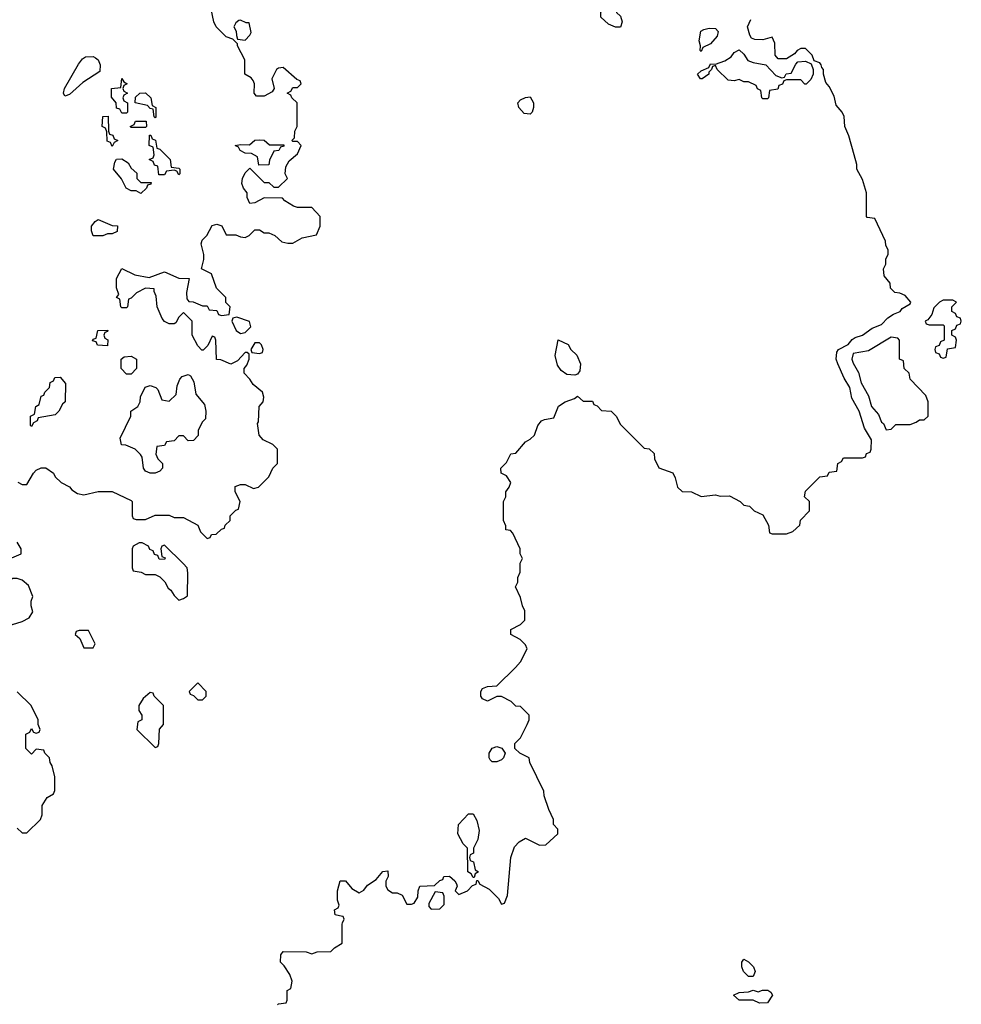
# Model space of a CAD drawing. Header units: inches. Extents: x 2348352 to 2479776, y 460422 to 613655.
# Tile 442 of 590: x 2408640 to 2412606, y 583432 to 587580. Entities that reach past the tile are written whole.
import ezdxf

# ---------------------------------------------------------------- set-up
doc = ezdxf.new("R2010")
doc.units = ezdxf.units.IN
doc.header["$MEASUREMENT"] = 0
doc.layers.add('C4508', color=7, linetype='Continuous')
doc.layers.add('C4518', color=7, linetype='Continuous')

msp = doc.modelspace()

# ---------------------------------------------------------------- linework, layer by layer
at = {"layer": 'C4508', "color": 4}
for points, elevation in [([(2408631.6, 585631.6), (2408650, 585622), (2408670, 585622), (2408698, 585670), (2408710, 585682), (2408730, 585692), (2408750, 585692), (2408782, 585670), (2408790, 585654), (2408814, 585630), (2408850, 585612), (2408859.6, 585599.6), (2408883.6, 585583.6), (2408910, 585578), (2408970, 585592), (2409030, 585592), (2409110, 585554), (2409114, 585550), (2409114, 585490), (2409118, 585478), (2409130, 585474), (2409170, 585474), (2409210, 585492), (2409270, 585492), (2409290, 585482), (2409330, 585482), (2409390.8, 585450.8), (2409402, 585422), (2409430, 585394), (2409442, 585398), (2409448.4, 585411.6), (2409467.3, 585412.7), (2409490, 585434), (2409502, 585438), (2409506, 585450), (2409526, 585470), (2409526, 585490), (2409550, 585514), (2409562, 585518), (2409568, 585550), (2409548, 585590), (2409547.3, 585612.7), (2409570, 585622), (2409590, 585622), (2409625.4, 585605.4), (2409646, 585610), (2409690, 585654), (2409706, 585690), (2409726, 585710), (2409726, 585770), (2409706, 585790), (2409666, 585810), (2409648, 585830), (2409642, 585878), (2409646, 585886), (2409648, 585950), (2409666, 585970), (2409668, 585990), (2409662, 586010), (2409623.1, 586043.1), (2409610, 586066), (2409586, 586090), (2409586, 586110), (2409596.4, 586123.6), (2409606, 586150), (2409606, 586170), (2409598, 586178), (2409590, 586178), (2409558, 586142), (2409530, 586128), (2409487.3, 586147.3), (2409468.4, 586148.4), (2409466, 586230), (2409462, 586242), (2409450, 586246), (2409432.7, 586207.3), (2409412.7, 586187.3), (2409407.3, 586187.3), (2409390, 586206), (2409366, 586250), (2409366, 586310), (2409330, 586346), (2409310, 586326), (2409298, 586302), (2409290, 586298), (2409270, 586298), (2409250, 586308.7), (2409240.2, 586320.2), (2409219, 586370), (2409214.6, 586414.6), (2409206, 586434), (2409206, 586446), (2409170, 586448), (2409131.6, 586428.4), (2409110, 586406), (2409098, 586402), (2409094, 586370), (2409090, 586366), (2409070, 586366), (2409066, 586370), (2409062, 586402), (2409048, 586410), (2409058, 586422), (2409048, 586450), (2409048, 586490), (2409070, 586532), (2409125.4, 586505.4), (2409186, 586494), (2409250, 586518), (2409310, 586491.3), (2409354, 586490), (2409342, 586430), (2409343.6, 586403.6), (2409352, 586392), (2409371.1, 586391.1), (2409410, 586374), (2409430, 586374), (2409438, 586358), (2409470, 586354), (2409478, 586338), (2409490, 586334), (2409522, 586338), (2409526, 586370), (2409508, 586388), (2409508, 586410), (2409468.7, 586448.7), (2409448.4, 586508.4), (2409406, 586530), (2409415.3, 586570), (2409415.3, 586590), (2409404.7, 586635.3), (2409409.1, 586650.9), (2409428.9, 586671.1), (2409450, 586712), (2409470, 586718), (2409491.6, 586711.6), (2409510, 586674), (2409550, 586674), (2409570, 586664.7), (2409590, 586662), (2409606, 586670), (2409630, 586694), (2409650, 586694), (2409670, 586682), (2409690, 586682), (2409714, 586670), (2409743.6, 586643.6), (2409770, 586638), (2409790, 586638), (2409830, 586661), (2409890, 586674), (2409906, 586710), (2409906, 586750), (2409870, 586788), (2409810, 586788.7), (2409793.6, 586793.6), (2409756.4, 586816.4), (2409747.3, 586827.3), (2409670, 586828.7), (2409630, 586808), (2409610, 586806), (2409598, 586830), (2409598, 586850), (2409582, 586870), (2409575.3, 586890), (2409578, 586910), (2409590, 586934), (2409610, 586954), (2409670, 586894), (2409690, 586894), (2409710, 586874), (2409730, 586874), (2409768, 586910), (2409758, 586930), (2409760.4, 586959.6), (2409775.3, 586984.7), (2409810, 587014), (2409826, 587050), (2409810, 587066), (2409790, 587066), (2409786, 587070), (2409798, 587082), (2409799, 587110), (2409809, 587130), (2409808, 587230), (2409786, 587250), (2409782, 587262), (2409766, 587270), (2409782, 587278), (2409790, 587294), (2409810, 587294), (2409826, 587310), (2409822, 587322), (2409807.3, 587327.3), (2409750, 587378), (2409730, 587375.3), (2409722, 587370), (2409702, 587330), (2409712, 587290), (2409703.6, 587276.4), (2409670, 587258), (2409638, 587258), (2409628, 587270), (2409628.7, 587310), (2409623.1, 587323.1), (2409614.6, 587334.6), (2409588, 587350), (2409588, 587410), (2409558, 587470), (2409558, 587478), (2409538, 587498), (2409510, 587508), (2409468, 587550), (2409458, 587570), (2409430, 587706)], 88), ([(2408607.3, 585312.7), (2408646, 585330), (2408646, 585350), (2408630, 585378)], 88), ([(2408630, 584174), (2408650, 584154), (2408670, 584154), (2408728, 584210), (2408735.3, 584230), (2408735.3, 584270), (2408756.4, 584303.6), (2408782, 584318), (2408787.3, 584332.7), (2408788, 584390), (2408776.4, 584436.4), (2408768, 584450), (2408766, 584470), (2408746, 584490), (2408742, 584502), (2408710, 584506), (2408690, 584486), (2408666, 584510), (2408666, 584570), (2408682, 584578), (2408690, 584594), (2408698, 584578), (2408710, 584574), (2408722, 584578), (2408726, 584590), (2408718, 584610), (2408718, 584630), (2408688, 584690), (2408630, 584748)], 88), ([(2410000, 583802.4), (2409969, 583809), (2409966, 583830), (2409982, 583838), (2409986, 583850), (2409978, 583870), (2409978, 583910), (2409990, 583952), (2410000, 583952.3)], 84), ([(2409726, 583430), (2409730, 583434), (2409762, 583438), (2409766, 583450), (2409766, 583490), (2409782, 583498), (2409788, 583530), (2409778, 583558), (2409754.6, 583594.6), (2409738, 583610), (2409740.4, 583639.6), (2409750, 583654), (2409847.3, 583652.7), (2409870, 583644.7), (2409892.7, 583652.7), (2409950, 583654), (2409966, 583670), (2409998, 583690), (2409998, 583770), (2410000, 583775)], 84)]:
    msp.add_lwpolyline(points, dxfattribs=dict(at, elevation=elevation))
at = {"layer": 'C4508', "color": 4, "elevation": 88}
for points in [[(2409570, 587578), (2409563.6, 587576.4), (2409550, 587566), (2409542, 587550), (2409551.6, 587531.6), (2409552.7, 587512.7), (2409558, 587498), (2409590, 587494), (2409610, 587514), (2409614.6, 587525.4), (2409606, 587566), (2409594, 587566)], [(2408830, 587258), (2408825.2, 587270), (2408829.3, 587290), (2408887.2, 587392.8), (2408904.8, 587415.2), (2408917.5, 587422.5), (2408950, 587424.9), (2408959.5, 587419.5), (2408970.8, 587410), (2408978.8, 587390), (2408978, 587362), (2408905.3, 587314.7), (2408850, 587264)], [(2409070, 587186), (2409062, 587202), (2409047.3, 587207.3), (2409046, 587230), (2409027.3, 587252.7), (2409026, 587290), (2409066, 587294), (2409070, 587332), (2409078, 587318), (2409092, 587310), (2409078, 587302), (2409074, 587290), (2409078, 587278), (2409094, 587270), (2409078, 587262), (2409074, 587250), (2409078, 587238), (2409094, 587230), (2409094, 587190), (2409090, 587186)], [(2409210, 587166), (2409206, 587170), (2409202, 587202), (2409190, 587206), (2409178, 587218), (2409126, 587230), (2409127.3, 587252.7), (2409146, 587270), (2409170, 587271.3), (2409192, 587250), (2409198, 587218), (2409214, 587210), (2409214, 587170)], [(2409030, 587046), (2409022, 587062), (2409008.4, 587068.4), (2409007.3, 587107.3), (2409002, 587122), (2408988, 587130), (2408990, 587172), (2409012.7, 587172.7), (2409014, 587110), (2409018, 587098), (2409032.7, 587092.7), (2409038, 587078), (2409054, 587070), (2409038, 587062)], [(2409110, 587126), (2409106, 587130), (2409122, 587138), (2409128, 587152), (2409172, 587152), (2409174, 587130), (2409170, 587126)], [(2409310, 586926), (2409302, 586942), (2409290, 586946), (2409258, 586942), (2409250, 586926), (2409226, 586926), (2409222, 586962), (2409207.3, 586967.3), (2409202, 586982), (2409186, 586990), (2409202, 586998), (2409206, 587010), (2409202, 587042), (2409186, 587050), (2409187.3, 587092.7), (2409192.7, 587092.7), (2409198, 587078), (2409212.7, 587072.7), (2409218, 587038), (2409230, 587034), (2409274, 586990), (2409278, 586958), (2409310, 586954), (2409314, 586950), (2409314, 586930)], [(2409647.3, 586967.3), (2409642, 587002), (2409616.4, 587016.4), (2409590, 587018), (2409568.4, 587028.4), (2409562, 587042), (2409548, 587050), (2409570, 587054), (2409607.3, 587052.7), (2409630, 587072), (2409650, 587074), (2409670, 587072), (2409692.7, 587052.7), (2409752, 587052), (2409752.7, 587047.3), (2409738, 587042), (2409731.6, 587028.4), (2409710, 587026), (2409692.7, 586987.3), (2409690, 586968)], [(2409150, 586894), (2409194, 586894), (2409192.7, 586887.3), (2409178, 586882), (2409174, 586870), (2409150, 586848), (2409130, 586858), (2409110, 586858), (2409088, 586870), (2409068.9, 586908.9), (2409035.3, 586950), (2409040.4, 586979.6), (2409047.3, 586992.7), (2409070, 586994), (2409096.9, 586976.9), (2409110, 586954), (2409132.7, 586932.7), (2409134, 586910)], [(2408990, 586668.7), (2408949.1, 586669.1), (2408942, 586690), (2408942, 586710), (2408958, 586730), (2408970, 586738), (2409030, 586712), (2409051.3, 586711.3), (2409050, 586688), (2409030, 586678), (2409010, 586678)], [(2409554, 586326), (2409538, 586322), (2409534, 586310), (2409552, 586270), (2409570, 586258), (2409590, 586262), (2409614, 586286), (2409608.4, 586308.4)], [(2409010, 586206), (2408968, 586208), (2408962, 586222), (2408947.3, 586227.3), (2408950, 586234), (2408962, 586238), (2408969.1, 586270.9), (2409011.3, 586271.3), (2409010, 586266), (2408998, 586262), (2408994, 586250), (2408998, 586238), (2409011.1, 586231.1)], [(2409650, 586218), (2409630, 586218), (2409614, 586190), (2409618, 586178), (2409650, 586174), (2409662, 586178), (2409666, 586190), (2409658, 586210)], [(2409090, 586086), (2409068, 586110), (2409068, 586150), (2409080.4, 586159.6), (2409110, 586162), (2409131.3, 586150), (2409132, 586110), (2409110, 586086)], [(2409350, 585806), (2409330, 585826), (2409310, 585826), (2409290, 585806), (2409258, 585802), (2409250, 585786), (2409218, 585782), (2409214, 585750), (2409222, 585730), (2409242, 585710), (2409242, 585690), (2409230, 585678), (2409210, 585668.7), (2409188.9, 585668.9), (2409170, 585678), (2409162, 585690), (2409156.4, 585736.4), (2409148.4, 585748.4), (2409126, 585770), (2409087.3, 585787.3), (2409068.9, 585788.9), (2409063.1, 585816.9), (2409108, 585910), (2409108, 585930), (2409138, 585950), (2409148, 585970), (2409148.9, 585991.1), (2409169, 586031), (2409190, 586038), (2409214, 586030), (2409222, 586022), (2409238, 585978), (2409270, 585972), (2409299, 586001), (2409303.1, 586036.9), (2409314.6, 586065.4), (2409324, 586076), (2409350, 586084.7), (2409358.8, 586078.8), (2409374, 586054), (2409382, 586002), (2409418, 585958), (2409424.7, 585930), (2409422, 585898), (2409410, 585886), (2409392, 585850), (2409391.6, 585828.4), (2409372.7, 585807.3)], [(2408690, 585866), (2408686, 585870), (2408686, 585910), (2408702, 585918), (2408708, 585950), (2408722, 585958), (2408730, 585994), (2408742, 585998), (2408746, 586010), (2408766, 586030), (2408768.4, 586051.6), (2408782, 586058), (2408787.3, 586072.7), (2408810, 586074), (2408832.7, 586047.3), (2408832, 585970), (2408819.6, 585960.4), (2408804.7, 585930), (2408790, 585915.3), (2408718, 585902), (2408714, 585890), (2408698, 585882)], [(2409156.4, 585376.4), (2409143.6, 585376.4), (2409118, 585362), (2409114, 585350), (2409114, 585270), (2409118, 585258), (2409151.6, 585251.6), (2409170, 585242), (2409210, 585242), (2409230, 585232), (2409251.1, 585211.1), (2409265.4, 585185.4), (2409276.9, 585176.9), (2409290, 585154), (2409310, 585134), (2409330, 585142), (2409347.3, 585152.7), (2409348, 585250), (2409346, 585270), (2409328.4, 585288.4), (2409250, 585366), (2409238, 585362), (2409234, 585350), (2409238, 585318), (2409252.7, 585312.7), (2409250, 585306), (2409227.3, 585307.3), (2409222, 585322), (2409207.3, 585327.3), (2409202, 585342), (2409188, 585348), (2409182, 585362)], [(2408630, 585226), (2408610, 585226), (2408554, 585170), (2408552, 585150), (2408566.4, 585126.4), (2408571.3, 585110), (2408571.6, 585071.6), (2408585.4, 585045.4), (2408610, 585032), (2408650, 585044.7), (2408680.4, 585059.6), (2408695.3, 585084.7), (2408688.7, 585110), (2408688.7, 585130), (2408695.3, 585150), (2408676.5, 585196.5), (2408650, 585218)], [(2408930, 585006), (2408890, 585006), (2408878, 585002), (2408874, 584990), (2408892.7, 584972.7), (2408910, 584934), (2408950, 584934), (2408958, 584950)], [(2409390, 584786), (2409354, 584750), (2409358, 584738), (2409372.7, 584732.7), (2409390, 584714), (2409410, 584714), (2409426, 584730), (2409426, 584750)], [(2409190, 584746), (2409159.6, 584720.4), (2409142, 584690), (2409142, 584670), (2409154, 584650), (2409154, 584630), (2409138, 584622), (2409134, 584590), (2409210, 584514), (2409222, 584518), (2409226, 584530), (2409228.4, 584591.6), (2409246, 584610), (2409246, 584690), (2409206, 584730), (2409202, 584742)]]:
    msp.add_lwpolyline(points, close=True, dxfattribs=at)
at = {"layer": 'C4518', "color": 4}
for points, elevation in [([(2411150, 587548), (2411120.2, 587560.2), (2411088, 587590), (2411088.4, 587611.6), (2411123.1, 587676.9), (2411148.4, 587691.6), (2411170, 587694), (2411171.6, 587668.4), (2411154, 587650), (2411154, 587610), (2411170, 587594), (2411178, 587570), (2411170, 587548)], 84), ([(2411510, 587446), (2411506, 587450), (2411508, 587470), (2411502, 587490), (2411509.1, 587530.9), (2411521.2, 587538.8), (2411543.6, 587543.6), (2411570, 587542), (2411582, 587530), (2411578, 587510), (2411550, 587478), (2411518, 587462)], 84), ([(2411850, 587334), (2411862, 587338), (2411868.4, 587351.6), (2411890, 587354), (2411908.4, 587391.6), (2411918, 587402), (2411950, 587404.7), (2411974, 587394), (2411982, 587370), (2411982, 587350), (2411972.7, 587327.3), (2411952.7, 587307.3), (2411947.3, 587307.3), (2411930, 587326), (2411870, 587326), (2411858, 587322), (2411852.7, 587307.3), (2411838, 587302), (2411832.7, 587287.3), (2411798, 587282), (2411794, 587250), (2411790, 587246), (2411770, 587246), (2411766, 587250), (2411762, 587282), (2411748, 587288), (2411742, 587302), (2411710, 587318), (2411690, 587318), (2411670, 587328), (2411650, 587322), (2411624.7, 587324.7), (2411578, 587370), (2411570, 587386), (2411558, 587382), (2411554, 587370), (2411542, 587358), (2411542, 587350), (2411514, 587330), (2411508, 587330), (2411495.3, 587350), (2411510, 587364.7), (2411542, 587378), (2411550, 587394), (2411570, 587392), (2411610, 587406), (2411636.5, 587423.5), (2411650, 587442), (2411670, 587452), (2411690, 587434), (2411707.3, 587407.3), (2411730, 587398.8), (2411782, 587390), (2411824.7, 587344.7)], 84), ([(2410790, 587182), (2410764.7, 587184.7), (2410742, 587210), (2410738, 587230), (2410750, 587242), (2410770, 587252), (2410790, 587254), (2410804.7, 587230), (2410804.7, 587210), (2410798, 587190)], 84), ([(2412570, 586398), (2412530, 586398), (2412514, 586390), (2412490, 586366), (2412482, 586338), (2412464.7, 586315.3), (2412454, 586310), (2412458, 586298), (2412470, 586294), (2412530, 586294), (2412534, 586290), (2412534, 586230), (2412518, 586222), (2412512.7, 586207.3), (2412498, 586202), (2412494, 586190), (2412498, 586178), (2412512.7, 586172.7), (2412518, 586158), (2412530, 586154), (2412542, 586158), (2412547.3, 586192.7), (2412582, 586198), (2412586, 586230), (2412582, 586242), (2412566, 586250), (2412566, 586270), (2412582, 586278), (2412587.3, 586292.7), (2412602, 586298), (2412606, 586310), (2412602, 586322), (2412587.3, 586327.3), (2412582, 586342), (2412566, 586350), (2412566, 586370), (2412586, 586390)], 84), ([(2412310, 586242), (2412214.8, 586185.2), (2412150, 586174), (2412144.9, 586150), (2412150, 586132), (2412173, 586093), (2412184, 586050), (2412214.9, 585994.9), (2412227.3, 585950), (2412257.1, 585917.1), (2412270, 585884.7), (2412278, 585878), (2412290, 585852), (2412310, 585854), (2412330, 585874), (2412390, 585874), (2412416.4, 585883.6), (2412430, 585894), (2412450, 585894), (2412466, 585910), (2412466, 585970), (2412456.4, 585996.4), (2412390, 586066), (2412386, 586090), (2412366, 586110), (2412362, 586142), (2412346, 586150), (2412346, 586230), (2412338, 586238)], 84), ([(2410978, 586082), (2410945.2, 586085.2), (2410921.2, 586101.2), (2410904.7, 586124.7), (2410895.5, 586164.5), (2410908.7, 586231.3), (2410950, 586212), (2410962, 586190), (2410986.4, 586166.4), (2411002, 586130), (2410999.6, 586100.4), (2410990, 586086)], 84), ([(2410630, 584454), (2410622, 584462), (2410617.2, 584470), (2410617.2, 584490), (2410629.4, 584510.6), (2410650, 584518), (2410671.1, 584511.1), (2410684.7, 584490), (2410678, 584470), (2410670, 584462), (2410650, 584454)], 84), ([(2410550, 583966), (2410542, 583982), (2410528, 583990), (2410526, 584090), (2410508.4, 584108.4), (2410486, 584150), (2410488, 584190), (2410530, 584234), (2410550, 584234), (2410566, 584206), (2410575.3, 584164.7), (2410570, 584126), (2410552, 584090), (2410551.6, 584068.4), (2410538, 584062), (2410534, 584050), (2410538, 584038), (2410551.6, 584031.6), (2410558, 583998), (2410572, 583990), (2410558, 583982), (2410554, 583966)], 84), ([(2410390, 583906), (2410363.6, 583856.4), (2410363.6, 583843.6), (2410372.7, 583832.7), (2410410, 583834), (2410427.3, 583852.7), (2410427.3, 583887.3), (2410422, 583902)], 84), ([(2411730, 583549), (2411709.3, 583549.3), (2411688.7, 583570), (2411682, 583590), (2411682, 583610), (2411690, 583622), (2411710, 583611.3), (2411730.8, 583590), (2411738, 583570)], 76), ([(2411750, 583484.7), (2411769.1, 583490.9), (2411790.9, 583490.9), (2411803.6, 583483.6), (2411811.3, 583470), (2411790, 583438), (2411756.4, 583436.4), (2411730, 583449), (2411670, 583448.7), (2411646, 583470), (2411670, 583482), (2411710, 583484.7), (2411730, 583491.3)], 76)]:
    msp.add_lwpolyline(points, close=True, dxfattribs=dict(at, elevation=elevation))
at = {"layer": 'C4518', "color": 4, "elevation": 84}
for points in [[(2410000, 583952.3), (2410012.7, 583952.7), (2410039.6, 583919.6), (2410070, 583902), (2410090, 583912), (2410105.6, 583934.4), (2410142, 583958), (2410168.9, 583991.1), (2410190, 583994), (2410192, 583970), (2410182, 583950), (2410182, 583930), (2410190, 583914), (2410210, 583902), (2410230, 583902), (2410251.3, 583891.3), (2410270, 583854), (2410290, 583854), (2410302, 583858), (2410316.4, 583883.6), (2410318, 583910), (2410326, 583930), (2410387.3, 583932.7), (2410410, 583954), (2410422, 583958), (2410426, 583970), (2410450, 583972), (2410472.7, 583952.7), (2410479.6, 583939.6), (2410482, 583930), (2410474, 583910), (2410490, 583894), (2410526, 583910), (2410547.3, 583932.7), (2410562, 583938), (2410566, 583954), (2410570, 583954), (2410578, 583938), (2410616.9, 583916.9), (2410656.9, 583876.9), (2410670, 583854), (2410682, 583858), (2410695.3, 583890), (2410709, 584050), (2410724.7, 584095.3), (2410743.1, 584116.9), (2410770, 584132), (2410830, 584102), (2410856.4, 584103.6), (2410906, 584150), (2410906, 584170), (2410888, 584190), (2410888, 584210), (2410868, 584252), (2410848.7, 584310), (2410848, 584330), (2410788, 584450), (2410786, 584470), (2410746, 584490), (2410726, 584510), (2410726, 584530), (2410750, 584554), (2410778, 584610), (2410786, 584630), (2410786, 584650), (2410750, 584686), (2410730, 584688), (2410710, 584708), (2410670, 584728), (2410650, 584728), (2410610, 584708.7), (2410590, 584718), (2410582, 584730), (2410582, 584750), (2410590, 584762), (2410610, 584771.3), (2410650, 584774), (2410728, 584850), (2410750, 584874), (2410778, 584930), (2410770, 584946), (2410748.4, 584968.4), (2410708, 584990), (2410709, 585011), (2410750, 585032), (2410768, 585050), (2410768, 585090), (2410758, 585110), (2410750, 585146), (2410728, 585190), (2410738, 585210), (2410738, 585230), (2410747.3, 585252.7), (2410748, 585290), (2410758, 585310), (2410748, 585330), (2410748, 585350), (2410716.4, 585416.4), (2410707.3, 585427.3), (2410688, 585430), (2410687.3, 585447.3), (2410678, 585470), (2410678, 585550), (2410688, 585570), (2410688, 585590), (2410702, 585610), (2410708, 585630), (2410690, 585658), (2410668, 585670), (2410666, 585690), (2410690, 585714), (2410708.9, 585751.1), (2410730, 585754), (2410770, 585802), (2410790, 585812), (2410808, 585830), (2410822, 585870), (2410838, 585890), (2410850, 585896), (2410890, 585902), (2410908.9, 585951.1), (2410938, 585970), (2410976.4, 585983.6), (2410990, 585994), (2411012.7, 585972.7), (2411052, 585972), (2411058, 585958), (2411072.7, 585952.7), (2411090, 585934), (2411131.1, 585931.1), (2411152, 585910), (2411170, 585874), (2411270, 585774), (2411291.6, 585771.6), (2411312.7, 585752.7), (2411314, 585730), (2411331.6, 585691.6), (2411390.7, 585670.7), (2411401, 585650), (2411411, 585611), (2411430, 585592), (2411470, 585590.8), (2411510, 585571), (2411570, 585578), (2411590, 585572), (2411630, 585574), (2411674, 585550), (2411690, 585534), (2411714, 585530), (2411734, 585510), (2411770, 585494), (2411794, 585450), (2411798, 585418), (2411810, 585414), (2411870, 585414), (2411896.4, 585423.6), (2411926, 585450), (2411928.4, 585471.6), (2411966, 585510), (2411966, 585550), (2411946, 585570), (2411950, 585594), (2412010, 585654), (2412042, 585658), (2412050, 585674), (2412082, 585678), (2412086, 585710), (2412102, 585718), (2412110, 585734), (2412190, 585734), (2412202, 585738), (2412207.3, 585752.7), (2412222, 585758), (2412226, 585770), (2412228, 585810), (2412198.9, 585858.9), (2412175.1, 585930), (2412145.1, 585985.1), (2412136, 586030), (2412112, 586070), (2412086, 586130), (2412079.5, 586150), (2412081.2, 586178.8), (2412089.4, 586190.6), (2412130, 586211), (2412147, 586233), (2412158.9, 586241.1), (2412190, 586251), (2412230, 586280.7), (2412270, 586296), (2412297, 586323), (2412320.9, 586339.1), (2412348, 586350), (2412356.4, 586363.6), (2412390, 586382), (2412394, 586390), (2412370, 586418), (2412347.3, 586427.3), (2412326, 586430), (2412308.4, 586448.4), (2412306, 586470), (2412280.4, 586500.4), (2412278, 586530), (2412288, 586550), (2412288.4, 586571.6), (2412298, 586590), (2412298, 586610), (2412288.4, 586628.4), (2412287.3, 586647.3), (2412242, 586742), (2412210, 586746), (2412206, 586750), (2412206, 586850), (2412190, 586906), (2412166, 586950), (2412166, 586970), (2412155.3, 587010), (2412132.7, 587090), (2412116, 587130), (2412112.3, 587172.3), (2412104, 587190), (2412079, 587219), (2412070, 587258), (2412050, 587298), (2412035.3, 587315.3), (2412026, 587350), (2412026, 587370), (2412018, 587378), (2412015.3, 587390), (2412010, 587398), (2411986, 587406), (2411978, 587430), (2411950, 587458), (2411930, 587458), (2411914, 587450), (2411903.6, 587436.4), (2411870, 587415.3), (2411835.3, 587415.3), (2411822, 587430), (2411820.4, 587480.4), (2411810, 587506), (2411770, 587495.3), (2411736.4, 587496.4), (2411722, 587502), (2411714.6, 587514.6), (2411706, 587550), (2411720.2, 587579.8)], [(2410000, 583775), (2410006, 583790), (2410002, 583802), (2410000, 583802.4)]]:
    msp.add_lwpolyline(points, dxfattribs=at)

doc.saveas('drawing.dxf')
